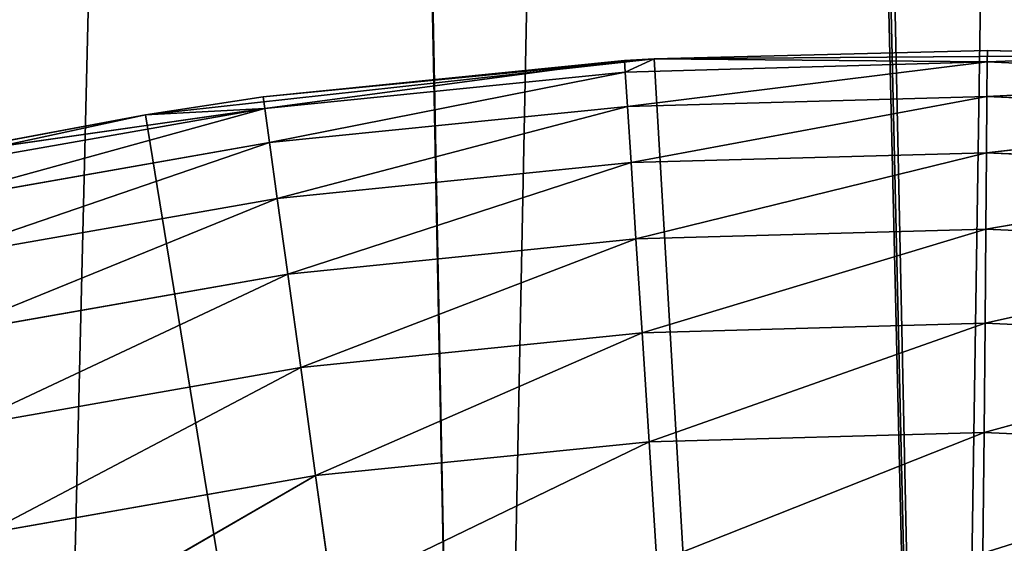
# Model space of a CAD drawing. Extents: x 0.4 to 80.4, y 0.1 to 20.1.
# Tile 463 of 656: x 78.2741 to 78.4029, y 3.1526 to 3.2211. Entities that reach past the tile are written whole.
import ezdxf

# ---------------------------------------------------------------- set-up
doc = ezdxf.new("R2010")
doc.units = 0
doc.header["$LTSCALE"] = 2.54
doc.layers.get('0').update_dxf_attribs({"color": 13, "linetype": 'CONTINUOUS'})

# ---------------------------------------------------------------- blocks, each defined once
blk = doc.blocks.new('P__KA_KUCHENNA_MOLISA_STL')
at = {"color": 0}
for p, q in [((78.045, 17.56711, 89.4), (78.33423, 2.91179, 89.4)), ((78.045, 17.56711, 89.4), (78.33423, 2.91179, 89.4)), ((78.05032, 17.50633, 89.4), (78.33423, 2.91179, 89.4)), ((78.05032, 17.50633, 89.4), (78.33423, 2.91179, 89.4)), ((78.05032, 17.50633, 89.4), (78.395, 2.91711, 89.4)), ((78.05032, 17.50633, 89.4), (78.395, 2.91711, 89.4)), ((78.06611, 17.4474, 89.4), (78.395, 2.91711, 89.4)), ((78.06611, 17.4474, 89.4), (78.395, 2.91711, 89.4)), ((78.395, 2.91711, 89.4), (78.09189, 17.39211, 89.4)), ((78.395, 2.91711, 89.4), (78.09189, 17.39211, 89.4)), ((78.61998, 17.29899, 89.5), (78.27529, 2.896, 89.5)), ((78.61998, 17.29899, 89.5), (78.27529, 2.896, 89.5)), ((78.61998, 17.29899, 89.5), (78.33423, 2.91179, 89.5)), ((78.61998, 17.29899, 89.5), (78.33423, 2.91179, 89.5)), ((78.395, 2.91711, 89.5), (78.61998, 17.29899, 89.5)), ((78.395, 2.91711, 89.5), (78.61998, 17.29899, 89.5)), ((78.40068, 3.21709, 89), (78.3571, 3.216, 89.4)), ((78.40068, 3.21709, 89), (78.3571, 3.216, 89.4)), ((78.40068, 3.21709, 89), (78.3571, 3.216, 89)), ((78.40068, 3.21709, 89), (78.3571, 3.216, 89)), ((78.40068, 3.21709, 89), (78.40067, 3.21557, 88.98264)), ((78.40068, 3.21709, 89), (78.40067, 3.21557, 88.98264)), ((78.42403, 3.21646, 89.4), (78.40068, 3.21709, 89)), ((78.42403, 3.21646, 89), (78.40068, 3.21709, 89)), ((78.42403, 3.21646, 89.4), (78.40068, 3.21709, 89)), ((78.42403, 3.21646, 89), (78.40068, 3.21709, 89)), ((78.29059, 3.20867, 89.4), (78.3571, 3.216, 89.4)), ((78.29059, 3.20867, 89.4), (78.3571, 3.216, 89.4)), ((78.3571, 3.216, 89.4), (78.30598, 3.21099, 89)), ((78.3571, 3.216, 89.4), (78.30598, 3.21099, 89)), ((78.35322, 3.21577, 89), (78.30598, 3.21099, 89)), ((78.35322, 3.21577, 89), (78.30598, 3.21099, 89)), ((78.30619, 3.20948, 88.98264), (78.35322, 3.21577, 89)), ((78.30619, 3.20948, 88.98264), (78.35322, 3.21577, 89)), ((78.3571, 3.216, 89.4), (78.35322, 3.21577, 89)), ((78.3571, 3.216, 89), (78.35322, 3.21577, 89)), ((78.3571, 3.216, 89.4), (78.35322, 3.21577, 89)), ((78.35332, 3.21425, 88.98264), (78.35322, 3.21577, 89)), ((78.3571, 3.216, 89), (78.35332, 3.21425, 88.98264)), ((78.40067, 3.21557, 88.98264), (78.35332, 3.21425, 88.98264)), ((78.40067, 3.21557, 88.98264), (78.35332, 3.21425, 88.98264)), ((78.40067, 3.21557, 88.98264), (78.35361, 3.20975, 88.9658)), ((78.40067, 3.21557, 88.98264), (78.35361, 3.20975, 88.9658)), ((78.3571, 3.216, 89.4), (78.42403, 3.21646, 89.4)), ((78.3571, 3.216, 89.4), (78.42403, 3.21646, 89.4)), ((78.3571, 3.216, 89), (78.3571, 3.216, 89.4)), ((78.3571, 3.216, 89), (78.3571, 3.216, 89.4)), ((78.395, 2.56711, 89.4), (78.3571, 3.216, 89.4)), ((78.395, 2.56711, 89.4), (78.3571, 3.216, 89.4)), ((78.40067, 3.21557, 88.98264), (78.3571, 3.216, 89)), ((78.40067, 3.21557, 88.98264), (78.3571, 3.216, 89)), ((78.40063, 3.21105, 88.9658), (78.40067, 3.21557, 88.98264)), ((78.40063, 3.21105, 88.9658), (78.40067, 3.21557, 88.98264)), ((78.42403, 3.21646, 89), (78.40067, 3.21557, 88.98264)), ((78.42403, 3.21646, 89), (78.40067, 3.21557, 88.98264)), ((78.44799, 3.21342, 88.98264), (78.40067, 3.21557, 88.98264)), ((78.44799, 3.21342, 88.98264), (78.40067, 3.21557, 88.98264)), ((78.30619, 3.20948, 88.98264), (78.35332, 3.21425, 88.98264)), ((78.30619, 3.20948, 88.98264), (78.35332, 3.21425, 88.98264)), ((78.30681, 3.20501, 88.9658), (78.35332, 3.21425, 88.98264)), ((78.30681, 3.20501, 88.9658), (78.35332, 3.21425, 88.98264)), ((78.35361, 3.20975, 88.9658), (78.35332, 3.21425, 88.98264)), ((78.35361, 3.20975, 88.9658), (78.35332, 3.21425, 88.98264)), ((78.44799, 3.21342, 88.98264), (78.40063, 3.21105, 88.9658)), ((78.44799, 3.21342, 88.98264), (78.40063, 3.21105, 88.9658)), ((78.29059, 3.20867, 89.4), (78.30598, 3.21099, 89)), ((78.30598, 3.21099, 89), (78.29059, 3.20867, 89)), ((78.29059, 3.20867, 89.4), (78.30598, 3.21099, 89)), ((78.30598, 3.21099, 89), (78.29059, 3.20867, 89)), ((78.30619, 3.20948, 88.98264), (78.30598, 3.21099, 89)), ((78.30619, 3.20948, 88.98264), (78.30598, 3.21099, 89)), ((78.40063, 3.21105, 88.9658), (78.35361, 3.20975, 88.9658)), ((78.40063, 3.21105, 88.9658), (78.35361, 3.20975, 88.9658)), ((78.40063, 3.21105, 88.9658), (78.35408, 3.2024, 88.95)), ((78.40063, 3.21105, 88.9658), (78.35408, 3.2024, 88.95)), ((78.40056, 3.20369, 88.95), (78.40063, 3.21105, 88.9658)), ((78.40056, 3.20369, 88.95), (78.40063, 3.21105, 88.9658)), ((78.44762, 3.20893, 88.9658), (78.40063, 3.21105, 88.9658)), ((78.44762, 3.20893, 88.9658), (78.40063, 3.21105, 88.9658)), ((78.25922, 3.20277, 89), (78.30619, 3.20948, 88.98264)), ((78.25922, 3.20277, 89), (78.30619, 3.20948, 88.98264)), ((78.25954, 3.20128, 88.98264), (78.30619, 3.20948, 88.98264)), ((78.25954, 3.20128, 88.98264), (78.30619, 3.20948, 88.98264)), ((78.26048, 3.19687, 88.9658), (78.30619, 3.20948, 88.98264)), ((78.26048, 3.19687, 88.9658), (78.30619, 3.20948, 88.98264)), ((78.29059, 3.20867, 89), (78.30619, 3.20948, 88.98264)), ((78.29059, 3.20867, 89), (78.30619, 3.20948, 88.98264)), ((78.30619, 3.20948, 88.98264), (78.30681, 3.20501, 88.9658)), ((78.30619, 3.20948, 88.98264), (78.30681, 3.20501, 88.9658)), ((78.30681, 3.20501, 88.9658), (78.35361, 3.20975, 88.9658)), ((78.30681, 3.20501, 88.9658), (78.35361, 3.20975, 88.9658)), ((78.30782, 3.19771, 88.95), (78.35361, 3.20975, 88.9658)), ((78.30782, 3.19771, 88.95), (78.35361, 3.20975, 88.9658)), ((78.35408, 3.2024, 88.95), (78.35361, 3.20975, 88.9658)), ((78.35408, 3.2024, 88.95), (78.35361, 3.20975, 88.9658)), ((78.44762, 3.20893, 88.9658), (78.40056, 3.20369, 88.95)), ((78.44762, 3.20893, 88.9658), (78.40056, 3.20369, 88.95)), ((78.22518, 3.19453, 89.4), (78.29059, 3.20867, 89.4)), ((78.22518, 3.19453, 89.4), (78.29059, 3.20867, 89.4)), ((78.29059, 3.20867, 89.4), (78.25922, 3.20277, 89)), ((78.29059, 3.20867, 89.4), (78.25922, 3.20277, 89)), ((78.29059, 3.20867, 89), (78.25922, 3.20277, 89)), ((78.29059, 3.20867, 89), (78.25922, 3.20277, 89)), ((78.29059, 3.20867, 89.4), (78.29059, 3.20867, 89)), ((78.29059, 3.20867, 89.4), (78.29059, 3.20867, 89)), ((78.29059, 3.20867, 89.4), (78.395, 2.56711, 89.4)), ((78.29059, 3.20867, 89.4), (78.395, 2.56711, 89.4)), ((78.26048, 3.19687, 88.9658), (78.30681, 3.20501, 88.9658)), ((78.26048, 3.19687, 88.9658), (78.30681, 3.20501, 88.9658)), ((78.26202, 3.18967, 88.95), (78.30681, 3.20501, 88.9658)), ((78.26202, 3.18967, 88.95), (78.30681, 3.20501, 88.9658)), ((78.30681, 3.20501, 88.9658), (78.30782, 3.19771, 88.95)), ((78.30681, 3.20501, 88.9658), (78.30782, 3.19771, 88.95)), ((78.40056, 3.20369, 88.95), (78.35408, 3.2024, 88.95)), ((78.40056, 3.20369, 88.95), (78.35408, 3.2024, 88.95)), ((78.40056, 3.20369, 88.95), (78.35472, 3.19242, 88.93572)), ((78.40056, 3.20369, 88.95), (78.35472, 3.19242, 88.93572)), ((78.40048, 3.19369, 88.93572), (78.40056, 3.20369, 88.95)), ((78.40048, 3.19369, 88.93572), (78.40056, 3.20369, 88.95)), ((78.44702, 3.20158, 88.95), (78.40056, 3.20369, 88.95)), ((78.44702, 3.20158, 88.95), (78.40056, 3.20369, 88.95)), ((78.30782, 3.19771, 88.95), (78.35408, 3.2024, 88.95)), ((78.30782, 3.19771, 88.95), (78.35408, 3.2024, 88.95)), ((78.30919, 3.18781, 88.93572), (78.35408, 3.2024, 88.95)), ((78.30919, 3.18781, 88.93572), (78.35408, 3.2024, 88.95)), ((78.35472, 3.19242, 88.93572), (78.35408, 3.2024, 88.95)), ((78.35472, 3.19242, 88.93572), (78.35408, 3.2024, 88.95)), ((78.44702, 3.20158, 88.95), (78.40048, 3.19369, 88.93572)), ((78.44702, 3.20158, 88.95), (78.40048, 3.19369, 88.93572)), ((78.26202, 3.18967, 88.95), (78.30782, 3.19771, 88.95)), ((78.26202, 3.18967, 88.95), (78.30782, 3.19771, 88.95)), ((78.26411, 3.17989, 88.93572), (78.30782, 3.19771, 88.95)), ((78.26411, 3.17989, 88.93572), (78.30782, 3.19771, 88.95)), ((78.30782, 3.19771, 88.95), (78.30919, 3.18781, 88.93572)), ((78.30782, 3.19771, 88.95), (78.30919, 3.18781, 88.93572)), ((78.40048, 3.19369, 88.93572), (78.35472, 3.19242, 88.93572)), ((78.40048, 3.19369, 88.93572), (78.35472, 3.19242, 88.93572)), ((78.40048, 3.19369, 88.93572), (78.35552, 3.18012, 88.92339)), ((78.40048, 3.19369, 88.93572), (78.35552, 3.18012, 88.92339)), ((78.40037, 3.18137, 88.92339), (78.40048, 3.19369, 88.93572)), ((78.40037, 3.18137, 88.92339), (78.40048, 3.19369, 88.93572)), ((78.4462, 3.19162, 88.93572), (78.40048, 3.19369, 88.93572)), ((78.4462, 3.19162, 88.93572), (78.40048, 3.19369, 88.93572)), ((78.30919, 3.18781, 88.93572), (78.35472, 3.19242, 88.93572)), ((78.30919, 3.18781, 88.93572), (78.35472, 3.19242, 88.93572)), ((78.31088, 3.1756, 88.92339), (78.35472, 3.19242, 88.93572)), ((78.31088, 3.1756, 88.92339), (78.35472, 3.19242, 88.93572)), ((78.35552, 3.18012, 88.92339), (78.35472, 3.19242, 88.93572)), ((78.35552, 3.18012, 88.92339), (78.35472, 3.19242, 88.93572)), ((78.4462, 3.19162, 88.93572), (78.40037, 3.18137, 88.92339)), ((78.4462, 3.19162, 88.93572), (78.40037, 3.18137, 88.92339)), ((78.26411, 3.17989, 88.93572), (78.30919, 3.18781, 88.93572)), ((78.26411, 3.17989, 88.93572), (78.30919, 3.18781, 88.93572)), ((78.26668, 3.16784, 88.92339), (78.30919, 3.18781, 88.93572)), ((78.26668, 3.16784, 88.92339), (78.30919, 3.18781, 88.93572)), ((78.30919, 3.18781, 88.93572), (78.31088, 3.1756, 88.92339)), ((78.30919, 3.18781, 88.93572), (78.31088, 3.1756, 88.92339)), ((78.40037, 3.18137, 88.92339), (78.35552, 3.18012, 88.92339)), ((78.40037, 3.18137, 88.92339), (78.35552, 3.18012, 88.92339)), ((78.40037, 3.18137, 88.92339), (78.35643, 3.16587, 88.9134)), ((78.40037, 3.18137, 88.92339), (78.35643, 3.16587, 88.9134)), ((78.40024, 3.16709, 88.9134), (78.40037, 3.18137, 88.92339)), ((78.40024, 3.16709, 88.9134), (78.40037, 3.18137, 88.92339)), ((78.44519, 3.17934, 88.92339), (78.40037, 3.18137, 88.92339)), ((78.44519, 3.17934, 88.92339), (78.40037, 3.18137, 88.92339)), ((78.31088, 3.1756, 88.92339), (78.35552, 3.18012, 88.92339)), ((78.31088, 3.1756, 88.92339), (78.35552, 3.18012, 88.92339)), ((78.31283, 3.16146, 88.9134), (78.35552, 3.18012, 88.92339)), ((78.31283, 3.16146, 88.9134), (78.35552, 3.18012, 88.92339)), ((78.35643, 3.16587, 88.9134), (78.35552, 3.18012, 88.92339)), ((78.35643, 3.16587, 88.9134), (78.35552, 3.18012, 88.92339)), ((78.44519, 3.17934, 88.92339), (78.40024, 3.16709, 88.9134)), ((78.44519, 3.17934, 88.92339), (78.40024, 3.16709, 88.9134)), ((78.26668, 3.16784, 88.92339), (78.31088, 3.1756, 88.92339)), ((78.26668, 3.16784, 88.92339), (78.31088, 3.1756, 88.92339)), ((78.26967, 3.15387, 88.9134), (78.31088, 3.1756, 88.92339)), ((78.26967, 3.15387, 88.9134), (78.31088, 3.1756, 88.92339)), ((78.31088, 3.1756, 88.92339), (78.31283, 3.16146, 88.9134)), ((78.31088, 3.1756, 88.92339), (78.31283, 3.16146, 88.9134)), ((78.40024, 3.16709, 88.9134), (78.35643, 3.16587, 88.9134)), ((78.40024, 3.16709, 88.9134), (78.35643, 3.16587, 88.9134)), ((78.40024, 3.16709, 88.9134), (78.35745, 3.1501, 88.90603)), ((78.40024, 3.16709, 88.9134), (78.35745, 3.1501, 88.90603)), ((78.4001, 3.15129, 88.90603), (78.40024, 3.16709, 88.9134)), ((78.4001, 3.15129, 88.90603), (78.40024, 3.16709, 88.9134)), ((78.44402, 3.1651, 88.9134), (78.40024, 3.16709, 88.9134)), ((78.44402, 3.1651, 88.9134), (78.40024, 3.16709, 88.9134)), ((78.31283, 3.16146, 88.9134), (78.35643, 3.16587, 88.9134)), ((78.31283, 3.16146, 88.9134), (78.35643, 3.16587, 88.9134)), ((78.315, 3.14581, 88.90603), (78.35643, 3.16587, 88.9134)), ((78.315, 3.14581, 88.90603), (78.35643, 3.16587, 88.9134)), ((78.35745, 3.1501, 88.90603), (78.35643, 3.16587, 88.9134)), ((78.35745, 3.1501, 88.90603), (78.35643, 3.16587, 88.9134)), ((78.26967, 3.15387, 88.9134), (78.31283, 3.16146, 88.9134)), ((78.26967, 3.15387, 88.9134), (78.31283, 3.16146, 88.9134)), ((78.27297, 3.13842, 88.90603), (78.31283, 3.16146, 88.9134)), ((78.27297, 3.13842, 88.90603), (78.31283, 3.16146, 88.9134)), ((78.31283, 3.16146, 88.9134), (78.315, 3.14581, 88.90603)), ((78.31283, 3.16146, 88.9134), (78.315, 3.14581, 88.90603))]:
    blk.add_line(p, q, dxfattribs=at)
mesh = blk.add_polyface(dxfattribs=at)
corners = [(78.27529, 2.896, 89.4), (78.22, 2.87022, 89.4), (78.045, 17.56711, 89.4)]
mesh.append_faces([[corners[k] for k in face] for face in [(0, 1, 2)]], dxfattribs={"color": 0})
mesh = blk.add_polyface(dxfattribs=at)
corners = [(78.33423, 2.91179, 89.4), (78.27529, 2.896, 89.4), (78.045, 17.56711, 89.4)]
mesh.append_faces([[corners[k] for k in face] for face in [(0, 1, 2)]], dxfattribs={"color": 0})
mesh = blk.add_polyface(dxfattribs=at)
corners = [(78.33423, 2.91179, 89.4), (78.045, 17.56711, 89.4), (78.05032, 17.50633, 89.4)]
mesh.append_faces([[corners[k] for k in face] for face in [(0, 1, 2)]], dxfattribs={"color": 0})
mesh = blk.add_polyface(dxfattribs=at)
corners = [(78.395, 2.91711, 89.4), (78.33423, 2.91179, 89.4), (78.05032, 17.50633, 89.4)]
mesh.append_faces([[corners[k] for k in face] for face in [(0, 1, 2)]], dxfattribs={"color": 0})
mesh = blk.add_polyface(dxfattribs=at)
corners = [(78.395, 2.91711, 89.4), (78.05032, 17.50633, 89.4), (78.06611, 17.4474, 89.4)]
mesh.append_faces([[corners[k] for k in face] for face in [(0, 1, 2)]], dxfattribs={"color": 0})
mesh = blk.add_polyface(dxfattribs=at)
corners = [(78.395, 2.91711, 89.4), (78.06611, 17.4474, 89.4), (78.09189, 17.39211, 89.4)]
mesh.append_faces([[corners[k] for k in face] for face in [(0, 1, 2)]], dxfattribs={"color": 0})
mesh = blk.add_polyface(dxfattribs=at)
corners = [(78.395, 17.21711, 89.5), (2.69811, 17.39211, 89.5), (2.51471, 2.896, 89.5)]
mesh.append_faces([[corners[k] for k in face] for face in [(0, 1, 2)]], dxfattribs={"color": 0})
mesh = blk.add_polyface(dxfattribs=at)
corners = [(78.69811, 2.74211, 89.4), (78.66312, 2.79209, 89.4), (78.09189, 17.39211, 89.4)]
mesh.append_faces([[corners[k] for k in face] for face in [(0, 1, 2)]], dxfattribs={"color": 0})
mesh = blk.add_polyface(dxfattribs=at)
corners = [(78.66312, 2.79209, 89.4), (78.61998, 2.83523, 89.4), (78.09189, 17.39211, 89.4)]
mesh.append_faces([[corners[k] for k in face] for face in [(0, 1, 2)]], dxfattribs={"color": 0})
mesh = blk.add_polyface(dxfattribs=at)
corners = [(78.61998, 2.83523, 89.4), (78.57, 2.87022, 89.4), (78.09189, 17.39211, 89.4)]
mesh.append_faces([[corners[k] for k in face] for face in [(0, 1, 2)]], dxfattribs={"color": 0})
mesh = blk.add_polyface(dxfattribs=at)
corners = [(78.57, 2.87022, 89.4), (78.51471, 2.896, 89.4), (78.09189, 17.39211, 89.4)]
mesh.append_faces([[corners[k] for k in face] for face in [(0, 1, 2)]], dxfattribs={"color": 0})
mesh = blk.add_polyface(dxfattribs=at)
corners = [(78.51471, 2.896, 89.4), (78.45578, 2.91179, 89.4), (78.09189, 17.39211, 89.4)]
mesh.append_faces([[corners[k] for k in face] for face in [(0, 1, 2)]], dxfattribs={"color": 0})
mesh = blk.add_polyface(dxfattribs=at)
corners = [(78.45578, 2.91179, 89.4), (78.395, 2.91711, 89.4), (78.09189, 17.39211, 89.4)]
mesh.append_faces([[corners[k] for k in face] for face in [(0, 1, 2)]], dxfattribs={"color": 0})
mesh = blk.add_polyface(dxfattribs=at)
corners = [(78.69811, 2.74211, 89.4), (78.09189, 17.39211, 89.4), (78.12689, 17.34213, 89.4)]
mesh.append_faces([[corners[k] for k in face] for face in [(0, 1, 2)]], dxfattribs={"color": 0})
mesh = blk.add_polyface(dxfattribs=at)
corners = [(78.69811, 2.74211, 89.4), (78.12689, 17.34213, 89.4), (78.17003, 17.29899, 89.4)]
mesh.append_faces([[corners[k] for k in face] for face in [(0, 1, 2)]], dxfattribs={"color": 0})
mesh = blk.add_polyface(dxfattribs=at)
corners = [(78.69811, 2.74211, 89.4), (78.17003, 17.29899, 89.4), (78.22, 17.264, 89.4)]
mesh.append_faces([[corners[k] for k in face] for face in [(0, 1, 2)]], dxfattribs={"color": 0})
mesh = blk.add_polyface(dxfattribs=at)
corners = [(78.61998, 17.29899, 89.5), (78.57, 17.264, 89.5), (78.17003, 2.83523, 89.5)]
mesh.append_faces([[corners[k] for k in face] for face in [(0, 1, 2)]], dxfattribs={"color": 0})
mesh = blk.add_polyface(dxfattribs=at)
corners = [(78.61998, 17.29899, 89.5), (78.17003, 2.83523, 89.5), (78.22, 2.87022, 89.5)]
mesh.append_faces([[corners[k] for k in face] for face in [(0, 1, 2)]], dxfattribs={"color": 0})
mesh = blk.add_polyface(dxfattribs=at)
corners = [(78.61998, 17.29899, 89.5), (78.22, 2.87022, 89.5), (78.27529, 2.896, 89.5)]
mesh.append_faces([[corners[k] for k in face] for face in [(0, 1, 2)]], dxfattribs={"color": 0})
mesh = blk.add_polyface(dxfattribs=at)
corners = [(78.61998, 17.29899, 89.5), (78.27529, 2.896, 89.5), (78.33423, 2.91179, 89.5)]
mesh.append_faces([[corners[k] for k in face] for face in [(0, 1, 2)]], dxfattribs={"color": 0})
mesh = blk.add_polyface(dxfattribs=at)
corners = [(78.61998, 17.29899, 89.5), (78.33423, 2.91179, 89.5), (78.395, 2.91711, 89.5)]
mesh.append_faces([[corners[k] for k in face] for face in [(0, 1, 2)]], dxfattribs={"color": 0})
mesh = blk.add_polyface(dxfattribs=at)
corners = [(78.61998, 17.29899, 89.5), (78.395, 2.91711, 89.5), (78.45578, 2.91179, 89.5)]
mesh.append_faces([[corners[k] for k in face] for face in [(0, 1, 2)]], dxfattribs={"color": 0})
mesh = blk.add_polyface(dxfattribs=at)
corners = [(78.57, 17.264, 89.5), (78.51471, 17.23822, 89.5), (78.17003, 2.83523, 89.5)]
mesh.append_faces([[corners[k] for k in face] for face in [(0, 1, 2)]], dxfattribs={"color": 0})
mesh = blk.add_polyface(dxfattribs=at)
corners = [(78.69811, 2.74211, 89.4), (78.22, 17.264, 89.4), (78.27529, 17.23822, 89.4)]
mesh.append_faces([[corners[k] for k in face] for face in [(0, 1, 2)]], dxfattribs={"color": 0})
mesh = blk.add_polyface(dxfattribs=at)
corners = [(78.51471, 17.23822, 89.5), (78.45578, 17.22243, 89.5), (78.17003, 2.83523, 89.5)]
mesh.append_faces([[corners[k] for k in face] for face in [(0, 1, 2)]], dxfattribs={"color": 0})
mesh = blk.add_polyface(dxfattribs=at)
corners = [(78.69811, 2.74211, 89.4), (78.27529, 17.23822, 89.4), (78.33423, 17.22243, 89.4)]
mesh.append_faces([[corners[k] for k in face] for face in [(0, 1, 2)]], dxfattribs={"color": 0})
mesh = blk.add_polyface(dxfattribs=at)
corners = [(78.45578, 17.22243, 89.5), (2.66312, 2.79209, 89.5), (2.69811, 2.74211, 89.5)]
mesh.append_faces([[corners[k] for k in face] for face in [(0, 1, 2)]], dxfattribs={"color": 0})
mesh = blk.add_polyface(dxfattribs=at)
corners = [(78.45578, 17.22243, 89.5), (78.395, 17.21711, 89.5), (2.66312, 2.79209, 89.5)]
mesh.append_faces([[corners[k] for k in face] for face in [(0, 1, 2)]], dxfattribs={"color": 0})
mesh = blk.add_polyface(dxfattribs=at)
corners = [(78.45578, 17.22243, 89.5), (2.69811, 2.74211, 89.5), (78.09189, 2.74211, 89.5)]
mesh.append_faces([[corners[k] for k in face] for face in [(0, 1, 2)]], dxfattribs={"color": 0})
mesh = blk.add_polyface(dxfattribs=at)
corners = [(78.45578, 17.22243, 89.5), (78.09189, 2.74211, 89.5), (78.12689, 2.79209, 89.5)]
mesh.append_faces([[corners[k] for k in face] for face in [(0, 1, 2)]], dxfattribs={"color": 0})
mesh = blk.add_polyface(dxfattribs=at)
corners = [(78.45578, 17.22243, 89.5), (78.12689, 2.79209, 89.5), (78.17003, 2.83523, 89.5)]
mesh.append_faces([[corners[k] for k in face] for face in [(0, 1, 2)]], dxfattribs={"color": 0})
mesh = blk.add_polyface(dxfattribs=at)
corners = [(78.69811, 2.74211, 89.4), (78.33423, 17.22243, 89.4), (78.395, 17.21711, 89.4)]
mesh.append_faces([[corners[k] for k in face] for face in [(0, 1, 2)]], dxfattribs={"color": 0})
mesh = blk.add_polyface(dxfattribs=at)
corners = [(78.69811, 2.74211, 89.4), (78.395, 17.21711, 89.4), (78.45578, 17.22243, 89.4)]
mesh.append_faces([[corners[k] for k in face] for face in [(0, 1, 2)]], dxfattribs={"color": 0})
mesh = blk.add_polyface(dxfattribs=at)
corners = [(78.395, 17.21711, 89.5), (2.51471, 2.896, 89.5), (2.57, 2.87022, 89.5)]
mesh.append_faces([[corners[k] for k in face] for face in [(0, 1, 2)]], dxfattribs={"color": 0})
mesh = blk.add_polyface(dxfattribs=at)
corners = [(78.395, 17.21711, 89.5), (2.57, 2.87022, 89.5), (2.61998, 2.83523, 89.5)]
mesh.append_faces([[corners[k] for k in face] for face in [(0, 1, 2)]], dxfattribs={"color": 0})
mesh = blk.add_polyface(dxfattribs=at)
corners = [(78.395, 17.21711, 89.5), (2.61998, 2.83523, 89.5), (2.66312, 2.79209, 89.5)]
mesh.append_faces([[corners[k] for k in face] for face in [(0, 1, 2)]], dxfattribs={"color": 0})
mesh = blk.add_polyface(dxfattribs=at)
corners = [(78.42403, 3.21646, 89.4), (78.40068, 3.21709, 89), (78.3571, 3.216, 89.4)]
mesh.append_faces([[corners[k] for k in face] for face in [(0, 1, 2)]], dxfattribs={"color": 0})
mesh = blk.add_polyface(dxfattribs=at)
corners = [(78.3571, 3.216, 89.4), (78.40068, 3.21709, 89), (78.3571, 3.216, 89)]
mesh.append_faces([[corners[k] for k in face] for face in [(0, 1, 2)]], dxfattribs={"color": 0})
mesh = blk.add_polyface(dxfattribs=at)
corners = [(78.40068, 3.21709, 89), (78.40067, 3.21557, 88.98264), (78.3571, 3.216, 89)]
mesh.append_faces([[corners[k] for k in face] for face in [(0, 1, 2)]], dxfattribs={"color": 0})
mesh = blk.add_polyface(dxfattribs=at)
corners = [(78.42403, 3.21646, 89), (78.40067, 3.21557, 88.98264), (78.40068, 3.21709, 89)]
mesh.append_faces([[corners[k] for k in face] for face in [(0, 1, 2)]], dxfattribs={"color": 0})
mesh = blk.add_polyface(dxfattribs=at)
corners = [(78.42403, 3.21646, 89.4), (78.42403, 3.21646, 89), (78.40068, 3.21709, 89)]
mesh.append_faces([[corners[k] for k in face] for face in [(0, 1, 2)]], dxfattribs={"color": 0})
mesh = blk.add_polyface(dxfattribs=at)
corners = [(78.3571, 3.216, 89.4), (78.30598, 3.21099, 89), (78.29059, 3.20867, 89.4)]
mesh.append_faces([[corners[k] for k in face] for face in [(0, 1, 2)]], dxfattribs={"color": 0})
mesh = blk.add_polyface(dxfattribs=at)
corners = [(78.395, 2.56711, 89.4), (78.3571, 3.216, 89.4), (78.29059, 3.20867, 89.4)]
mesh.append_faces([[corners[k] for k in face] for face in [(0, 1, 2)]], dxfattribs={"color": 0})
mesh = blk.add_polyface(dxfattribs=at)
corners = [(78.3571, 3.216, 89.4), (78.35322, 3.21577, 89), (78.30598, 3.21099, 89)]
mesh.append_faces([[corners[k] for k in face] for face in [(0, 1, 2)]], dxfattribs={"color": 0})
mesh = blk.add_polyface(dxfattribs=at)
corners = [(78.35322, 3.21577, 89), (78.30619, 3.20948, 88.98264), (78.30598, 3.21099, 89)]
mesh.append_faces([[corners[k] for k in face] for face in [(0, 1, 2)]], dxfattribs={"color": 0})
mesh = blk.add_polyface(dxfattribs=at)
corners = [(78.35322, 3.21577, 89), (78.35332, 3.21425, 88.98264), (78.30619, 3.20948, 88.98264)]
mesh.append_faces([[corners[k] for k in face] for face in [(0, 1, 2)]], dxfattribs={"color": 0})
mesh = blk.add_polyface(dxfattribs=at)
corners = [(78.3571, 3.216, 89.4), (78.3571, 3.216, 89), (78.35322, 3.21577, 89)]
mesh.append_faces([[corners[k] for k in face] for face in [(0, 1, 2)]], dxfattribs={"color": 0})
mesh = blk.add_polyface(dxfattribs=at)
corners = [(78.3571, 3.216, 89), (78.40067, 3.21557, 88.98264), (78.35332, 3.21425, 88.98264)]
mesh.append_faces([[corners[k] for k in face] for face in [(0, 1, 2)]], dxfattribs={"color": 0})
mesh = blk.add_polyface(dxfattribs=at)
corners = [(78.40067, 3.21557, 88.98264), (78.35361, 3.20975, 88.9658), (78.35332, 3.21425, 88.98264)]
mesh.append_faces([[corners[k] for k in face] for face in [(0, 1, 2)]], dxfattribs={"color": 0})
mesh = blk.add_polyface(dxfattribs=at)
corners = [(78.40067, 3.21557, 88.98264), (78.40063, 3.21105, 88.9658), (78.35361, 3.20975, 88.9658)]
mesh.append_faces([[corners[k] for k in face] for face in [(0, 1, 2)]], dxfattribs={"color": 0})
mesh = blk.add_polyface(dxfattribs=at)
corners = [(78.42403, 3.21646, 89.4), (78.3571, 3.216, 89.4), (78.395, 2.56711, 89.4)]
mesh.append_faces([[corners[k] for k in face] for face in [(0, 1, 2)]], dxfattribs={"color": 0})
mesh = blk.add_polyface(dxfattribs=at)
corners = [(78.49064, 3.21004, 89.4), (78.42403, 3.21646, 89.4), (78.395, 2.56711, 89.4)]
mesh.append_faces([[corners[k] for k in face] for face in [(0, 1, 2)]], dxfattribs={"color": 0})
mesh = blk.add_polyface(dxfattribs=at)
corners = [(78.44799, 3.21342, 88.98264), (78.40063, 3.21105, 88.9658), (78.40067, 3.21557, 88.98264)]
mesh.append_faces([[corners[k] for k in face] for face in [(0, 1, 2)]], dxfattribs={"color": 0})
mesh = blk.add_polyface(dxfattribs=at)
corners = [(78.42403, 3.21646, 89), (78.44799, 3.21342, 88.98264), (78.40067, 3.21557, 88.98264)]
mesh.append_faces([[corners[k] for k in face] for face in [(0, 1, 2)]], dxfattribs={"color": 0})
mesh = blk.add_polyface(dxfattribs=at)
corners = [(78.35332, 3.21425, 88.98264), (78.30681, 3.20501, 88.9658), (78.30619, 3.20948, 88.98264)]
mesh.append_faces([[corners[k] for k in face] for face in [(0, 1, 2)]], dxfattribs={"color": 0})
mesh = blk.add_polyface(dxfattribs=at)
corners = [(78.35332, 3.21425, 88.98264), (78.35361, 3.20975, 88.9658), (78.30681, 3.20501, 88.9658)]
mesh.append_faces([[corners[k] for k in face] for face in [(0, 1, 2)]], dxfattribs={"color": 0})
mesh = blk.add_polyface(dxfattribs=at)
corners = [(78.44799, 3.21342, 88.98264), (78.44762, 3.20893, 88.9658), (78.40063, 3.21105, 88.9658)]
mesh.append_faces([[corners[k] for k in face] for face in [(0, 1, 2)]], dxfattribs={"color": 0})
mesh = blk.add_polyface(dxfattribs=at)
corners = [(78.29059, 3.20867, 89.4), (78.30598, 3.21099, 89), (78.29059, 3.20867, 89)]
mesh.append_faces([[corners[k] for k in face] for face in [(0, 1, 2)]], dxfattribs={"color": 0})
mesh = blk.add_polyface(dxfattribs=at)
corners = [(78.30598, 3.21099, 89), (78.30619, 3.20948, 88.98264), (78.29059, 3.20867, 89)]
mesh.append_faces([[corners[k] for k in face] for face in [(0, 1, 2)]], dxfattribs={"color": 0})
mesh = blk.add_polyface(dxfattribs=at)
corners = [(78.40063, 3.21105, 88.9658), (78.35408, 3.2024, 88.95), (78.35361, 3.20975, 88.9658)]
mesh.append_faces([[corners[k] for k in face] for face in [(0, 1, 2)]], dxfattribs={"color": 0})
mesh = blk.add_polyface(dxfattribs=at)
corners = [(78.40063, 3.21105, 88.9658), (78.40056, 3.20369, 88.95), (78.35408, 3.2024, 88.95)]
mesh.append_faces([[corners[k] for k in face] for face in [(0, 1, 2)]], dxfattribs={"color": 0})
mesh = blk.add_polyface(dxfattribs=at)
corners = [(78.44762, 3.20893, 88.9658), (78.40056, 3.20369, 88.95), (78.40063, 3.21105, 88.9658)]
mesh.append_faces([[corners[k] for k in face] for face in [(0, 1, 2)]], dxfattribs={"color": 0})
mesh = blk.add_polyface(dxfattribs=at)
corners = [(78.25922, 3.20277, 89), (78.30619, 3.20948, 88.98264), (78.25954, 3.20128, 88.98264)]
mesh.append_faces([[corners[k] for k in face] for face in [(0, 1, 2)]], dxfattribs={"color": 0})
mesh = blk.add_polyface(dxfattribs=at)
corners = [(78.29059, 3.20867, 89), (78.30619, 3.20948, 88.98264), (78.25922, 3.20277, 89)]
mesh.append_faces([[corners[k] for k in face] for face in [(0, 1, 2)]], dxfattribs={"color": 0})
mesh = blk.add_polyface(dxfattribs=at)
corners = [(78.30619, 3.20948, 88.98264), (78.26048, 3.19687, 88.9658), (78.25954, 3.20128, 88.98264)]
mesh.append_faces([[corners[k] for k in face] for face in [(0, 1, 2)]], dxfattribs={"color": 0})
mesh = blk.add_polyface(dxfattribs=at)
corners = [(78.30619, 3.20948, 88.98264), (78.30681, 3.20501, 88.9658), (78.26048, 3.19687, 88.9658)]
mesh.append_faces([[corners[k] for k in face] for face in [(0, 1, 2)]], dxfattribs={"color": 0})
mesh = blk.add_polyface(dxfattribs=at)
corners = [(78.35361, 3.20975, 88.9658), (78.30782, 3.19771, 88.95), (78.30681, 3.20501, 88.9658)]
mesh.append_faces([[corners[k] for k in face] for face in [(0, 1, 2)]], dxfattribs={"color": 0})
mesh = blk.add_polyface(dxfattribs=at)
corners = [(78.35361, 3.20975, 88.9658), (78.35408, 3.2024, 88.95), (78.30782, 3.19771, 88.95)]
mesh.append_faces([[corners[k] for k in face] for face in [(0, 1, 2)]], dxfattribs={"color": 0})
mesh = blk.add_polyface(dxfattribs=at)
corners = [(78.55624, 3.19679, 89.4), (78.49064, 3.21004, 89.4), (78.395, 2.56711, 89.4)]
mesh.append_faces([[corners[k] for k in face] for face in [(0, 1, 2)]], dxfattribs={"color": 0})
mesh = blk.add_polyface(dxfattribs=at)
corners = [(78.44762, 3.20893, 88.9658), (78.44702, 3.20158, 88.95), (78.40056, 3.20369, 88.95)]
mesh.append_faces([[corners[k] for k in face] for face in [(0, 1, 2)]], dxfattribs={"color": 0})
mesh = blk.add_polyface(dxfattribs=at)
corners = [(78.29059, 3.20867, 89.4), (78.25922, 3.20277, 89), (78.22518, 3.19453, 89.4)]
mesh.append_faces([[corners[k] for k in face] for face in [(0, 1, 2)]], dxfattribs={"color": 0})
mesh = blk.add_polyface(dxfattribs=at)
corners = [(78.395, 2.56711, 89.4), (78.29059, 3.20867, 89.4), (78.22518, 3.19453, 89.4)]
mesh.append_faces([[corners[k] for k in face] for face in [(0, 1, 2)]], dxfattribs={"color": 0})
mesh = blk.add_polyface(dxfattribs=at)
corners = [(78.29059, 3.20867, 89.4), (78.29059, 3.20867, 89), (78.25922, 3.20277, 89)]
mesh.append_faces([[corners[k] for k in face] for face in [(0, 1, 2)]], dxfattribs={"color": 0})
mesh = blk.add_polyface(dxfattribs=at)
corners = [(78.30681, 3.20501, 88.9658), (78.26202, 3.18967, 88.95), (78.26048, 3.19687, 88.9658)]
mesh.append_faces([[corners[k] for k in face] for face in [(0, 1, 2)]], dxfattribs={"color": 0})
mesh = blk.add_polyface(dxfattribs=at)
corners = [(78.30681, 3.20501, 88.9658), (78.30782, 3.19771, 88.95), (78.26202, 3.18967, 88.95)]
mesh.append_faces([[corners[k] for k in face] for face in [(0, 1, 2)]], dxfattribs={"color": 0})
mesh = blk.add_polyface(dxfattribs=at)
corners = [(78.40056, 3.20369, 88.95), (78.35472, 3.19242, 88.93572), (78.35408, 3.2024, 88.95)]
mesh.append_faces([[corners[k] for k in face] for face in [(0, 1, 2)]], dxfattribs={"color": 0})
mesh = blk.add_polyface(dxfattribs=at)
corners = [(78.40056, 3.20369, 88.95), (78.40048, 3.19369, 88.93572), (78.35472, 3.19242, 88.93572)]
mesh.append_faces([[corners[k] for k in face] for face in [(0, 1, 2)]], dxfattribs={"color": 0})
mesh = blk.add_polyface(dxfattribs=at)
corners = [(78.44702, 3.20158, 88.95), (78.40048, 3.19369, 88.93572), (78.40056, 3.20369, 88.95)]
mesh.append_faces([[corners[k] for k in face] for face in [(0, 1, 2)]], dxfattribs={"color": 0})
mesh = blk.add_polyface(dxfattribs=at)
corners = [(78.35408, 3.2024, 88.95), (78.30919, 3.18781, 88.93572), (78.30782, 3.19771, 88.95)]
mesh.append_faces([[corners[k] for k in face] for face in [(0, 1, 2)]], dxfattribs={"color": 0})
mesh = blk.add_polyface(dxfattribs=at)
corners = [(78.35408, 3.2024, 88.95), (78.35472, 3.19242, 88.93572), (78.30919, 3.18781, 88.93572)]
mesh.append_faces([[corners[k] for k in face] for face in [(0, 1, 2)]], dxfattribs={"color": 0})
mesh = blk.add_polyface(dxfattribs=at)
corners = [(78.44702, 3.20158, 88.95), (78.4462, 3.19162, 88.93572), (78.40048, 3.19369, 88.93572)]
mesh.append_faces([[corners[k] for k in face] for face in [(0, 1, 2)]], dxfattribs={"color": 0})
mesh = blk.add_polyface(dxfattribs=at)
corners = [(78.30782, 3.19771, 88.95), (78.26411, 3.17989, 88.93572), (78.26202, 3.18967, 88.95)]
mesh.append_faces([[corners[k] for k in face] for face in [(0, 1, 2)]], dxfattribs={"color": 0})
mesh = blk.add_polyface(dxfattribs=at)
corners = [(78.30782, 3.19771, 88.95), (78.30919, 3.18781, 88.93572), (78.26411, 3.17989, 88.93572)]
mesh.append_faces([[corners[k] for k in face] for face in [(0, 1, 2)]], dxfattribs={"color": 0})
mesh = blk.add_polyface(dxfattribs=at)
corners = [(78.62013, 3.17688, 89.4), (78.55624, 3.19679, 89.4), (78.395, 2.56711, 89.4)]
mesh.append_faces([[corners[k] for k in face] for face in [(0, 1, 2)]], dxfattribs={"color": 0})
mesh = blk.add_polyface(dxfattribs=at)
corners = [(78.395, 2.56711, 89.4), (78.22518, 3.19453, 89.4), (78.16156, 3.17375, 89.4)]
mesh.append_faces([[corners[k] for k in face] for face in [(0, 1, 2)]], dxfattribs={"color": 0})
mesh = blk.add_polyface(dxfattribs=at)
corners = [(78.40048, 3.19369, 88.93572), (78.35552, 3.18012, 88.92339), (78.35472, 3.19242, 88.93572)]
mesh.append_faces([[corners[k] for k in face] for face in [(0, 1, 2)]], dxfattribs={"color": 0})
mesh = blk.add_polyface(dxfattribs=at)
corners = [(78.40048, 3.19369, 88.93572), (78.40037, 3.18137, 88.92339), (78.35552, 3.18012, 88.92339)]
mesh.append_faces([[corners[k] for k in face] for face in [(0, 1, 2)]], dxfattribs={"color": 0})
mesh = blk.add_polyface(dxfattribs=at)
corners = [(78.4462, 3.19162, 88.93572), (78.40037, 3.18137, 88.92339), (78.40048, 3.19369, 88.93572)]
mesh.append_faces([[corners[k] for k in face] for face in [(0, 1, 2)]], dxfattribs={"color": 0})
mesh = blk.add_polyface(dxfattribs=at)
corners = [(78.35472, 3.19242, 88.93572), (78.31088, 3.1756, 88.92339), (78.30919, 3.18781, 88.93572)]
mesh.append_faces([[corners[k] for k in face] for face in [(0, 1, 2)]], dxfattribs={"color": 0})
mesh = blk.add_polyface(dxfattribs=at)
corners = [(78.35552, 3.18012, 88.92339), (78.31088, 3.1756, 88.92339), (78.35472, 3.19242, 88.93572)]
mesh.append_faces([[corners[k] for k in face] for face in [(0, 1, 2)]], dxfattribs={"color": 0})
mesh = blk.add_polyface(dxfattribs=at)
corners = [(78.4462, 3.19162, 88.93572), (78.44519, 3.17934, 88.92339), (78.40037, 3.18137, 88.92339)]
mesh.append_faces([[corners[k] for k in face] for face in [(0, 1, 2)]], dxfattribs={"color": 0})
mesh = blk.add_polyface(dxfattribs=at)
corners = [(78.30919, 3.18781, 88.93572), (78.26668, 3.16784, 88.92339), (78.26411, 3.17989, 88.93572)]
mesh.append_faces([[corners[k] for k in face] for face in [(0, 1, 2)]], dxfattribs={"color": 0})
mesh = blk.add_polyface(dxfattribs=at)
corners = [(78.31088, 3.1756, 88.92339), (78.26668, 3.16784, 88.92339), (78.30919, 3.18781, 88.93572)]
mesh.append_faces([[corners[k] for k in face] for face in [(0, 1, 2)]], dxfattribs={"color": 0})
mesh = blk.add_polyface(dxfattribs=at)
corners = [(78.40037, 3.18137, 88.92339), (78.35643, 3.16587, 88.9134), (78.35552, 3.18012, 88.92339)]
mesh.append_faces([[corners[k] for k in face] for face in [(0, 1, 2)]], dxfattribs={"color": 0})
mesh = blk.add_polyface(dxfattribs=at)
corners = [(78.40037, 3.18137, 88.92339), (78.40024, 3.16709, 88.9134), (78.35643, 3.16587, 88.9134)]
mesh.append_faces([[corners[k] for k in face] for face in [(0, 1, 2)]], dxfattribs={"color": 0})
mesh = blk.add_polyface(dxfattribs=at)
corners = [(78.44519, 3.17934, 88.92339), (78.40024, 3.16709, 88.9134), (78.40037, 3.18137, 88.92339)]
mesh.append_faces([[corners[k] for k in face] for face in [(0, 1, 2)]], dxfattribs={"color": 0})
mesh = blk.add_polyface(dxfattribs=at)
corners = [(78.35552, 3.18012, 88.92339), (78.31283, 3.16146, 88.9134), (78.31088, 3.1756, 88.92339)]
mesh.append_faces([[corners[k] for k in face] for face in [(0, 1, 2)]], dxfattribs={"color": 0})
mesh = blk.add_polyface(dxfattribs=at)
corners = [(78.35643, 3.16587, 88.9134), (78.31283, 3.16146, 88.9134), (78.35552, 3.18012, 88.92339)]
mesh.append_faces([[corners[k] for k in face] for face in [(0, 1, 2)]], dxfattribs={"color": 0})
mesh = blk.add_polyface(dxfattribs=at)
corners = [(78.44519, 3.17934, 88.92339), (78.44402, 3.1651, 88.9134), (78.40024, 3.16709, 88.9134)]
mesh.append_faces([[corners[k] for k in face] for face in [(0, 1, 2)]], dxfattribs={"color": 0})
mesh = blk.add_polyface(dxfattribs=at)
corners = [(78.68163, 3.1505, 89.4), (78.62013, 3.17688, 89.4), (78.395, 2.56711, 89.4)]
mesh.append_faces([[corners[k] for k in face] for face in [(0, 1, 2)]], dxfattribs={"color": 0})
mesh = blk.add_polyface(dxfattribs=at)
corners = [(78.31088, 3.1756, 88.92339), (78.26967, 3.15387, 88.9134), (78.26668, 3.16784, 88.92339)]
mesh.append_faces([[corners[k] for k in face] for face in [(0, 1, 2)]], dxfattribs={"color": 0})
mesh = blk.add_polyface(dxfattribs=at)
corners = [(78.31283, 3.16146, 88.9134), (78.26967, 3.15387, 88.9134), (78.31088, 3.1756, 88.92339)]
mesh.append_faces([[corners[k] for k in face] for face in [(0, 1, 2)]], dxfattribs={"color": 0})
mesh = blk.add_polyface(dxfattribs=at)
corners = [(78.395, 2.56711, 89.4), (78.16156, 3.17375, 89.4), (78.10043, 3.14653, 89.4)]
mesh.append_faces([[corners[k] for k in face] for face in [(0, 1, 2)]], dxfattribs={"color": 0})
mesh = blk.add_polyface(dxfattribs=at)
corners = [(78.40024, 3.16709, 88.9134), (78.35745, 3.1501, 88.90603), (78.35643, 3.16587, 88.9134)]
mesh.append_faces([[corners[k] for k in face] for face in [(0, 1, 2)]], dxfattribs={"color": 0})
mesh = blk.add_polyface(dxfattribs=at)
corners = [(78.40024, 3.16709, 88.9134), (78.4001, 3.15129, 88.90603), (78.35745, 3.1501, 88.90603)]
mesh.append_faces([[corners[k] for k in face] for face in [(0, 1, 2)]], dxfattribs={"color": 0})
mesh = blk.add_polyface(dxfattribs=at)
corners = [(78.44402, 3.1651, 88.9134), (78.4001, 3.15129, 88.90603), (78.40024, 3.16709, 88.9134)]
mesh.append_faces([[corners[k] for k in face] for face in [(0, 1, 2)]], dxfattribs={"color": 0})
mesh = blk.add_polyface(dxfattribs=at)
corners = [(78.35643, 3.16587, 88.9134), (78.315, 3.14581, 88.90603), (78.31283, 3.16146, 88.9134)]
mesh.append_faces([[corners[k] for k in face] for face in [(0, 1, 2)]], dxfattribs={"color": 0})
mesh = blk.add_polyface(dxfattribs=at)
corners = [(78.35745, 3.1501, 88.90603), (78.315, 3.14581, 88.90603), (78.35643, 3.16587, 88.9134)]
mesh.append_faces([[corners[k] for k in face] for face in [(0, 1, 2)]], dxfattribs={"color": 0})
mesh = blk.add_polyface(dxfattribs=at)
corners = [(78.44402, 3.1651, 88.9134), (78.44274, 3.14936, 88.90603), (78.4001, 3.15129, 88.90603)]
mesh.append_faces([[corners[k] for k in face] for face in [(0, 1, 2)]], dxfattribs={"color": 0})
mesh = blk.add_polyface(dxfattribs=at)
corners = [(78.31283, 3.16146, 88.9134), (78.27297, 3.13842, 88.90603), (78.26967, 3.15387, 88.9134)]
mesh.append_faces([[corners[k] for k in face] for face in [(0, 1, 2)]], dxfattribs={"color": 0})
mesh = blk.add_polyface(dxfattribs=at)
corners = [(78.315, 3.14581, 88.90603), (78.27297, 3.13842, 88.90603), (78.31283, 3.16146, 88.9134)]
mesh.append_faces([[corners[k] for k in face] for face in [(0, 1, 2)]], dxfattribs={"color": 0})

msp = doc.modelspace()

# ---------------------------------------------------------------- block references
at = {"color": 0}
msp.add_blockref('P__KA_KUCHENNA_MOLISA_STL', (0, 0), dxfattribs=at)

doc.saveas('drawing.dxf')
